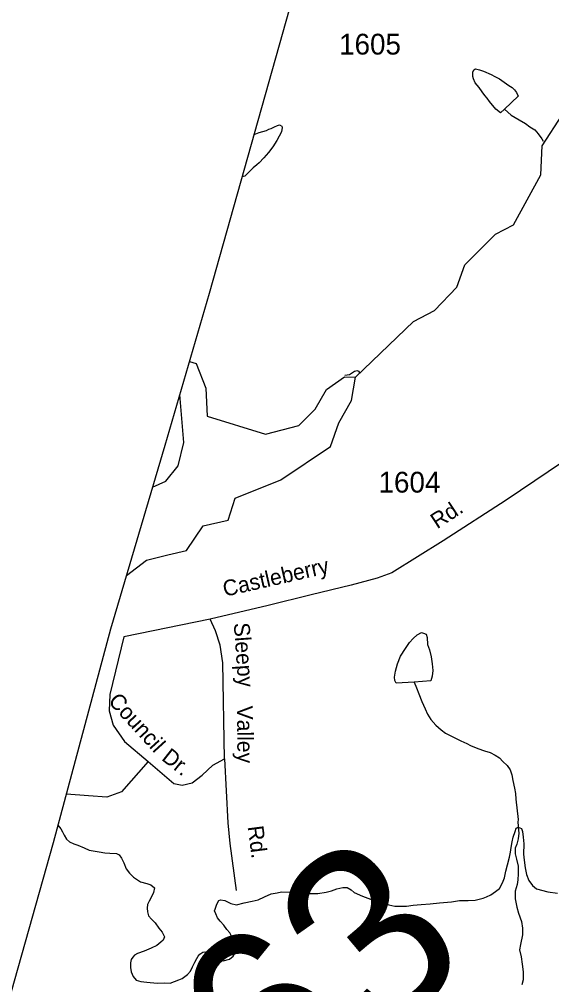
# Model space of a CAD drawing. Extents: x 2001466 to 2224147, y 644118 to 847247.
# Drawn here: x 2017207 to 2020409, y 729712 to 735517 of the extents above; entities that cross this region are included whole.
import ezdxf

# ---------------------------------------------------------------- set-up
doc = ezdxf.new("R2010")
doc.units = 0
for name, color, linetype in [('Exist Boundary Political CountyLine', 7, 'Continuous'), ('Exist Hydrographic Misc Water Feature', 7, 'Continuous'), ('Exist Road Non-System Type 51', 7, 'Continuous'), ('Exist Road Non-System Type 51 Label', 7, 'Continuous'), ('Exist Road Secondary Structure Standard Bridge Number Label', 7, 'Continuous'), ('Exist Road Secondary Type 51 Attributed', 7, 'Continuous'), ('Exist Road Secondary Type 51 Number Label', 7, 'Continuous')]:
    doc.layers.add(name, color=color, linetype=linetype)

msp = doc.modelspace()

# ---------------------------------------------------------------- linework, layer by layer
at = {"layer": 'Exist Boundary Political CountyLine'}
msp.add_lwpolyline([(2006817.6, 695750.4), (2007499.4, 697710.6), (2010412.6, 706844.6), (2011918.3, 711705.5), (2013748.8, 717730), (2014941.8, 722041.3), (2015284.7, 723238.9), (2015749.8, 724659.3), (2016152.8, 726117.8), (2016501.7, 727373.6), (2016860.6, 728619.5), (2017411.9, 730567.4), (2017756.8, 731851.4), (2018083.6, 732956.8), (2018350.2, 733869.6), (2018833.4, 735584.8), (2018918.2, 735898.3), (2019734.3, 740137.7), (2020502.6, 744108.1), (2021805.5, 746807.9), (2022821.6, 749625), (2023527, 751602.5)], dxfattribs=at)
at = {"layer": 'Exist Hydrographic Misc Water Feature'}
for points in [[(2020124.3, 734976.6), (2020101.4, 734955), (2020073.7, 734976.9), (2020035.3, 735022.8), (2020021.4, 735042.8), (2020007.4, 735058.7), (2019991.4, 735081.1), (2019973.2, 735106.9), (2019949.2, 735134.5), (2019939.2, 735158.5), (2019935.3, 735172.5), (2019935.3, 735190.5), (2019935.1, 735198.7), (2019941.2, 735212.6), (2019951.1, 735218.9), (2019975.2, 735212.7), (2019999, 735204.9), (2020045.2, 735185), (2020067.1, 735173.1), (2020095.4, 735159.3), (2020151.4, 735118.8), (2020171.1, 735107), (2020185.2, 735092.7), (2020197.3, 735076.9), (2020207.6, 735055.3), (2020124.3, 734976.6)], [(2020124.3, 734976.6), (2020165.5, 734940.6), (2020213.5, 734913.3), (2020251.7, 734891.2), (2020277.7, 734871), (2020307.6, 734853.1), (2020327.7, 734829), (2020349.9, 734799), (2020356.9, 734783.3)], [(2019229.5, 733365.1), (2019578.5, 733699.2), (2019703.3, 733765.6), (2019837.5, 733907.1), (2019887.3, 734040.7), (2020070.4, 734224), (2020178.5, 734280.8), (2020344.3, 734582.5), (2020352.3, 734756.3), (2020472.9, 734943.6)], [(2018618.9, 734823.2), (2018650, 734835.3), (2018693.9, 734849.2), (2018708, 734855.5), (2018721.8, 734860.9), (2018741.9, 734871.2), (2018759.9, 734879), (2018771.8, 734882.9), (2018785.9, 734875.2), (2018787.8, 734866.9), (2018784.1, 734840.8), (2018756, 734788.9), (2018732.2, 734750.8), (2018706.2, 734715.3), (2018678.1, 734684.6), (2018650.2, 734653.2), (2018636.5, 734641.2), (2018614.3, 734622.8), (2018588.3, 734597.1), (2018564.3, 734574.6), (2018547.7, 734570.5)], [(2018230.3, 733459.1), (2018270.4, 733447), (2018329.3, 733298.1), (2018337.3, 733130.7), (2018687.3, 733021.8), (2018887.4, 733073.4), (2018987.3, 733173.2), (2019054.4, 733289.9), (2019162.4, 733366.4), (2019229.5, 733365.1)], [(2019254.1, 733384.2), (2019250, 733399.1), (2019239.9, 733403.4), (2019223.9, 733398.8), (2019192.2, 733378.9), (2019164.1, 733375.4)], [(2018100.7, 732296), (2018213.4, 732322.7), (2018313.3, 732471.6), (2018463.4, 732504.6), (2018504.4, 732638.3), (2018779.4, 732747.5), (2019079.4, 732948.2), (2019129.4, 733091.4), (2019204.5, 733224.5), (2019229.5, 733365.1)], [(2018008.6, 732703.1), (2018088.4, 732738.7), (2018162.4, 732832.3), (2018196.4, 732972.7), (2018172.4, 733260.7)], [(2017851.4, 732171.6), (2017971.5, 732265.3), (2018100.7, 732296)], [(2019582.2, 731531.9), (2019473.1, 731525.1), (2019464.9, 731540.8), (2019462.8, 731560.6), (2019468.6, 731596.6), (2019480.7, 731640.6), (2019498.7, 731687), (2019528.9, 731733.2), (2019554.3, 731768.7), (2019576.4, 731792.8), (2019600.4, 731815.4), (2019626.5, 731828.8), (2019638.6, 731825.2), (2019654.3, 731819.1), (2019660.5, 731799.4), (2019662.5, 731757.5), (2019674.4, 731725.2), (2019684.5, 731683.2), (2019690.6, 731641.2), (2019694.7, 731601), (2019689, 731566.7), (2019682.8, 731538.8), (2019582.2, 731531.9)], [(2019582.2, 731531.9), (2019595.1, 731497.2), (2019609, 731460.8), (2019627.1, 731414.5), (2019647.2, 731370.6), (2019661.5, 731338.4), (2019682.8, 731306.7), (2019712, 731271.7), (2019744.2, 731244.8), (2019770.8, 731223.7), (2019829.7, 731194.7), (2019861.4, 731178.4), (2019897.5, 731162.9), (2019921.3, 731150.9), (2019963.6, 731132.8), (2020005.4, 731117.3), (2020039.4, 731107.5), (2020069.6, 731093), (2020095.4, 731075.2), (2020115.5, 731053.5), (2020141.5, 731029.2), (2020159.6, 731003.3), (2020169.6, 730973.6), (2020175.6, 730939.1), (2020185.8, 730893.7), (2020191.8, 730861.6), (2020193.8, 730827.1), (2020206.3, 730705.5), (2020205.9, 730689.1), (2020206.3, 730667.7), (2020207, 730658.7)], [(2017439.7, 730670.9), (2017456.6, 730650), (2017466.6, 730631.7), (2017476.7, 730610.2), (2017490.8, 730587.8), (2017508.7, 730571.8), (2017534.7, 730558.2), (2017558.9, 730550.3), (2017596.9, 730533.9), (2017626.8, 730521.8), (2017686.9, 730509.9), (2017720.7, 730504.4), (2017750.8, 730502.1), (2017790.8, 730500.5), (2017808.7, 730491.9), (2017820.8, 730472), (2017835.1, 730444.6), (2017849.1, 730408.2), (2017869, 730382.4), (2017892.9, 730358.1), (2017935, 730330.2), (2017975, 730320.3), (2017999, 730312.5), (2018021.1, 730294.8), (2018015, 730266.2), (2018005.1, 730244.3), (2017989.1, 730214.2), (2017977.2, 730194), (2017975.2, 730172.6), (2017977.2, 730150.5), (2017983.2, 730126.6), (2018001.4, 730106.5), (2018023.6, 730084.7), (2018045.3, 730052.3), (2018065.4, 730028.1), (2018079.5, 729999.9), (2018071.5, 729980.4), (2018057.6, 729966.8), (2018033.6, 729948.4), (2017999.6, 729931.8), (2017957.7, 729913.9), (2017917.6, 729899.9), (2017899.7, 729890.4), (2017889.9, 729878.3), (2017879.6, 729863.7), (2017875.7, 729844.1), (2017875.9, 729816.2), (2017879.8, 729788.3), (2017891.9, 729760.2), (2017909.8, 729740.1), (2017937.9, 729730.5), (2017973.9, 729726.4), (2018035.9, 729721.9), (2018080, 729722.6), (2018114, 729722), (2018139.8, 729730.5), (2018165.9, 729740.6), (2018186, 729748.4), (2018218, 729772.3), (2018235.8, 729794.2), (2018247.7, 729818.5), (2018263.7, 729846.9), (2018275.6, 729870.4), (2018283.6, 729884.2), (2018293.6, 729894.6), (2018311.7, 729906.6), (2018323.6, 729910.5), (2018337.7, 729902.8), (2018357.6, 729884.3), (2018377.7, 729865.1), (2018401.7, 729858.8), (2018432.4, 729855.7), (2018471.6, 729864.8), (2018493.5, 729883.2), (2018503.6, 729898.6), (2018503.6, 729915), (2018499.7, 729943), (2018493.3, 729971), (2018487.4, 729996.5), (2018473.4, 730023.1), (2018455.4, 730044.8), (2018437.4, 730068.9), (2018415.4, 730093.2), (2018399.4, 730114.8), (2018389.4, 730137.2), (2018381.4, 730157), (2018385.1, 730166.8), (2018395.1, 730196.9), (2018407.2, 730217.2), (2018417.1, 730222.7), (2018443.1, 730218.9), (2018479, 730201), (2018513.2, 730192.8), (2018559, 730203.4), (2018606.9, 730214.7), (2018642.8, 730223), (2018681, 730241.1), (2018720.9, 730257.5), (2018757, 730265.1), (2018784.9, 730269.4)], [(2018784.9, 730269.4), (2018832.9, 730267.5), (2018903, 730263.7), (2018946.9, 730259.5), (2019003.1, 730260), (2019052.9, 730268), (2019084.9, 730275.5), (2019116.9, 730288), (2019152.8, 730295.5), (2019178.8, 730295.8), (2019203, 730282.2), (2019220.9, 730266.2), (2019270.9, 730243.8), (2019303.1, 730231.7), (2019339, 730217.8), (2019429, 730192.2), (2019465.1, 730184.1), (2019496.2, 730184.3), (2019535, 730184.4), (2019574.8, 730190.1), (2019623, 730194.1), (2019677.1, 730198.7), (2019734.9, 730204.9), (2019806.9, 730210.8), (2019854.7, 730218.8), (2019907, 730218.6), (2019949.4, 730221), (2019996.8, 730233.2), (2020016.9, 730240.9), (2020042.7, 730252.8), (2020070.8, 730272.7), (2020094.8, 730289.4), (2020112.8, 730325.1), (2020124.5, 730355.2), (2020132.7, 730395.3), (2020142.6, 730432.8), (2020154.7, 730479.3), (2020160.4, 730509.5), (2020164.3, 730537.4), (2020170.3, 730571.7), (2020178, 730599.3), (2020188.3, 730633.6), (2020196.1, 730653.2), (2020207, 730658.7)], [(2020207, 730658.7), (2020210.2, 730623.4), (2020206.3, 730589), (2020198.6, 730557.2), (2020188.3, 730533.6), (2020188.3, 730499.1), (2020196.7, 730466.9), (2020206.3, 730424.9), (2020206.5, 730379), (2020204.5, 730342.9), (2020200.8, 730313.5), (2020188.7, 730275.2), (2020188.9, 730229.2), (2020199, 730177.3), (2020209, 730141.1), (2020227.1, 730091.5), (2020233, 730052.8), (2020233.2, 730010.9), (2020221.1, 729952.9), (2020215.2, 729921.1), (2020225.4, 729879), (2020231.6, 729835.4), (2020237.5, 729789.4), (2020237.5, 729741), (2020229.5, 729710.8)], [(2020207, 730658.7), (2020228.1, 730651.7), (2020234.2, 730633.5), (2020236.3, 730599), (2020240.4, 730559.6), (2020240.2, 730497.2), (2020242.4, 730461.1), (2020248.4, 730415.1), (2020256.6, 730375.5), (2020270.5, 730337.5), (2020292.7, 730309.1), (2020316.9, 730289), (2020384.7, 730269.6), (2020442.8, 730261.8)]]:
    msp.add_lwpolyline(points, dxfattribs=at)
at = {"layer": 'Exist Road Non-System Type 51'}
for points in [[(2018354, 731909.7), (2017836.1, 731804.1), (2017751.2, 731457.3), (2017747.7, 731358.2), (2017772.4, 731273.3), (2017839.6, 731174.2), (2017981.1, 731053.9)], [(2018440.8, 731070.9), (2018430.2, 731647.7), (2018416, 731753.9), (2018387.7, 731838.8), (2018354, 731909.7)], [(2017981.1, 731053.9), (2018136.7, 730922.3), (2018186.2, 730911.6), (2018246.3, 730925.8), (2018306.4, 730971.8), (2018370.1, 731032), (2018440.8, 731070.9)], [(2018440.8, 731070.9), (2018462, 730684.4), (2018472.6, 730560.6), (2018511.5, 730277.5)], [(2017981.1, 731053.9), (2017821.9, 730872), (2017733.5, 730840.2), (2017623.9, 730847.2), (2017490.1, 730858.4)]]:
    msp.add_lwpolyline(points, dxfattribs=at)
at = {"layer": 'Exist Road Secondary Type 51 Attributed'}
msp.add_lwpolyline([(2021749.9, 734244.5), (2021704.9, 734197), (2021645.3, 734113.3), (2021506.1, 733899.9), (2021338.8, 733679.3), (2021210.5, 733506.2), (2021005.3, 733264.7), (2020891.1, 733145.6), (2020763.6, 733042.5), (2020560.8, 732911.3), (2020134.4, 732624.7), (2019756.7, 732379.9), (2019446.9, 732188.3), (2019358.4, 732156.1), (2019202.4, 732114.2), (2018963, 732057.1), (2018704.7, 731991.8), (2018354, 731909.7)], dxfattribs=at)

# ---------------------------------------------------------------- texts
at = {"layer": 'Exist Road Non-System Type 51 Label'}
for s, rotation, p in [('Rd.', 33.24111, (2019720.2, 732449.6)), ('Castleberry', 12.87939, (2018442.9, 732044.1)), ('Sleepy', 274.08419, (2018496.7, 731886)), ('Council', 312.28669, (2017737.3, 731413.6)), ('Valley', 270.42314, (2018516.3, 731389.7)), ('Dr.', 321.69232, (2018057.3, 731066.6)), ('Rd.', 277.42882, (2018579.8, 730662.4))]:
    msp.add_text(s, height=95, rotation=rotation, dxfattribs=at).set_placement(p)
at = {"layer": 'Exist Road Secondary Structure Standard Bridge Number Label'}
msp.add_text('363', height=1066.27, rotation=40, dxfattribs=at).set_placement((2018126.9, 728331.5))
at = {"layer": 'Exist Road Secondary Type 51 Number Label'}
for s, p in [('1605', (2019130.3, 735304.9)), ('1604', (2019367.4, 732671))]:
    msp.add_text(s, height=125, dxfattribs=at).set_placement(p)

doc.saveas('drawing.dxf')
